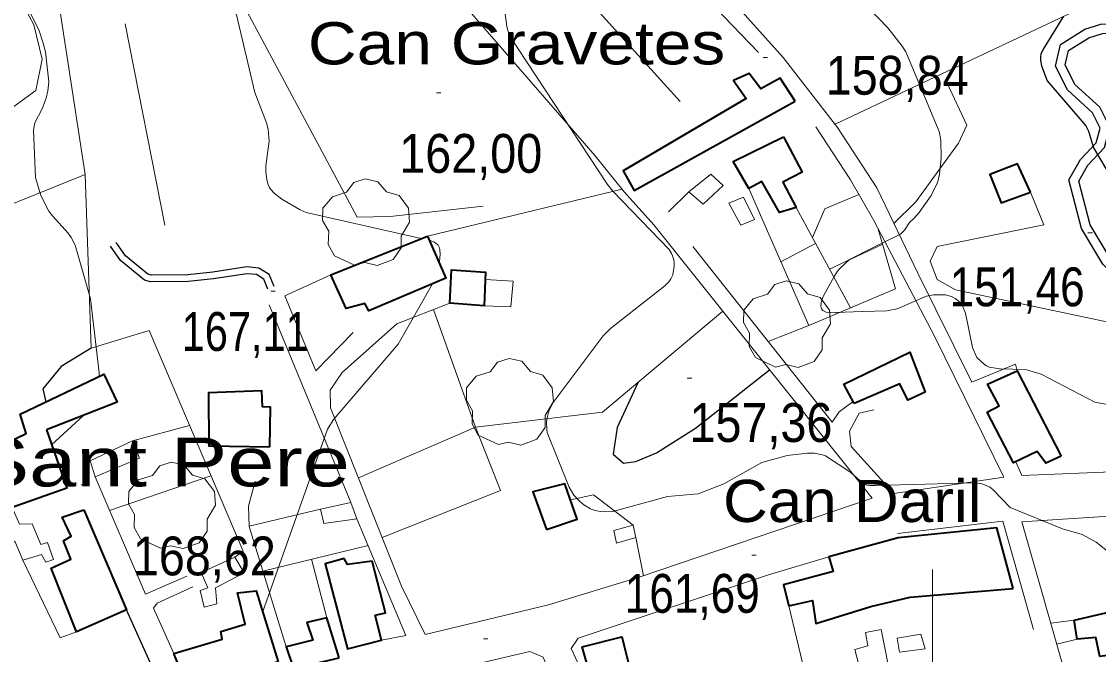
# Model space of a CAD drawing. Extents: x 480269 to 484877, y 4383588 to 4386804.
# Drawn here: x 480794.8 to 481037.4, y 4385505.9 to 4385648.4 of the extents above; entities that cross this region are included whole.
import ezdxf
from ezdxf.enums import TextEntityAlignment as Align

# ---------------------------------------------------------------- set-up
doc = ezdxf.new("R2010")
doc.units = 0
doc.header["$LTSCALE"] = 3.8
doc.linetypes.add('LONG_DASHED', pattern=[7.5, 6, -1.5])
doc.linetypes.add('MEDIUM_DASHED', pattern=[4.5, 3, -1.5])
for name, color, linetype, lineweight in [('1', 7, 'Continuous', 13), ('25', 7, 'LONG_DASHED', 25), ('29', 7, 'Continuous', 13), ('38', 7, 'Continuous', 25), ('46', 7, 'Continuous', 25), ('47', 7, 'Continuous', 35), ('51', 7, 'Continuous', 13), ('7', 7, 'Continuous', 13), ('8', 7, 'Continuous', 25), ('9', 7, 'Continuous', 13)]:
    doc.layers.add(name, color=color, linetype=linetype, lineweight=lineweight)
doc.layers.add('5', color=7, linetype='Continuous')

msp = doc.modelspace()

# ---------------------------------------------------------------- linework, layer by layer
at = {"layer": '1'}
msp.add_line((481000, 4385525), (481000, 4385475), dxfattribs=at)
at = {"layer": '25'}
for points in [[(480810.46, 4385574.82), (480803.69, 4385570.73), (480799.59, 4385565.72), (480800.2, 4385562.76)], [(480933.69, 4385567.16), (480928.99, 4385557.02), (480928.08, 4385550.98), (480930.39, 4385548.94), (480933.2, 4385549.31), (480937.82, 4385551.27), (480946.65, 4385556.8), (480963.33, 4385569.97)]]:
    msp.add_lwpolyline(points, dxfattribs=at)
at = {"layer": '29'}
for points in [[(480869.82, 4385593.57), (480865.28, 4385595.69), (480863.87, 4385598.23), (480863.97, 4385601.21), (480862.6, 4385603.62), (480862.64, 4385606.37), (480864.8, 4385608.97), (480867.99, 4385609.97), (480869.64, 4385612.16), (480872.21, 4385612.99), (480875.07, 4385612.34), (480877.02, 4385610.07), (480879.83, 4385609.25), (480881.96, 4385606.4), (480882.2, 4385603.27), (480880.32, 4385600.12), (480880.32, 4385597.44), (480878.5, 4385594.83), (480874.88, 4385593.49), (480872.11, 4385594.12)], [(480964.68, 4385570.6), (480960.14, 4385572.72), (480958.73, 4385575.26), (480958.83, 4385578.24), (480957.46, 4385580.65), (480957.5, 4385583.4), (480959.66, 4385586), (480962.85, 4385587), (480964.5, 4385589.19), (480967.07, 4385590.02), (480969.93, 4385589.37), (480971.88, 4385587.1), (480974.69, 4385586.28), (480976.82, 4385583.43), (480977.06, 4385580.3), (480975.18, 4385577.15), (480975.18, 4385574.47), (480973.36, 4385571.86), (480969.74, 4385570.52), (480966.97, 4385571.15)], [(480902.22, 4385553.12), (480897.68, 4385555.24), (480896.27, 4385557.78), (480896.37, 4385560.76), (480895, 4385563.17), (480895.04, 4385565.92), (480897.2, 4385568.52), (480900.39, 4385569.52), (480902.04, 4385571.71), (480904.61, 4385572.54), (480907.47, 4385571.89), (480909.42, 4385569.62), (480912.23, 4385568.8), (480914.36, 4385565.95), (480914.6, 4385562.82), (480912.72, 4385559.67), (480912.72, 4385556.99), (480910.9, 4385554.38), (480907.28, 4385553.04), (480904.51, 4385553.67)], [(480826.08, 4385529.77), (480821.54, 4385531.89), (480820.13, 4385534.43), (480820.23, 4385537.41), (480818.86, 4385539.82), (480818.9, 4385542.57), (480821.06, 4385545.17), (480824.25, 4385546.17), (480825.9, 4385548.36), (480828.47, 4385549.19), (480831.33, 4385548.54), (480833.28, 4385546.27), (480836.09, 4385545.45), (480838.22, 4385542.6), (480838.46, 4385539.47), (480836.58, 4385536.32), (480836.58, 4385533.64), (480834.76, 4385531.03), (480831.14, 4385529.69), (480828.37, 4385530.32)]]:
    msp.add_lwpolyline(points, close=True, dxfattribs=at)
at = {"layer": '38'}
for points in [[(481062.81, 4385575.91), (481056.66, 4385580.2), (481044.85, 4385587.61), (481038.44, 4385593.81), (481033.62, 4385601.8), (481030.75, 4385612.8), (481033.37, 4385617.32), (481036.89, 4385621.08), (481037.8, 4385624.44), (481036.07, 4385627.87), (481030.43, 4385633.02), (481027.77, 4385638.42), (481028.86, 4385643.23), (481034.36, 4385646.7), (481037.99, 4385647.83), (481042.9, 4385648), (481044.98, 4385646.8)], [(480851.67, 4385588.71), (480850.55, 4385591.45), (480848.2, 4385592.89), (480845.49, 4385593.15), (480837.83, 4385592), (480832.25, 4385591.39), (480824.02, 4385591.28), (480823.19, 4385591.52), (480818.16, 4385595.62), (480816.07, 4385598.68)]]:
    msp.add_lwpolyline(points, dxfattribs=at)
at = {"layer": '38', "linetype": 'MEDIUM_DASHED'}
for points in [[(481064, 4385577.62), (481057.81, 4385581.94), (481046.14, 4385589.26), (481040.08, 4385595.11), (481035.56, 4385602.61), (481032.98, 4385612.5), (481035.05, 4385616.07), (481038.76, 4385620.04), (481040.02, 4385624.67), (481037.76, 4385629.15), (481032.12, 4385634.29), (481029.96, 4385638.68), (481030.7, 4385641.93), (481035.24, 4385644.8), (481038.34, 4385645.76), (481042.37, 4385645.9), (481043.94, 4385645)], [(480850.27, 4385588.14), (480849.34, 4385590.42), (480847.71, 4385591.42), (480845.53, 4385591.63), (480838.02, 4385590.5), (480832.34, 4385589.89), (480823.82, 4385589.77), (480822.48, 4385590.15), (480817.03, 4385594.59), (480814.83, 4385597.83)]]:
    msp.add_lwpolyline(points, dxfattribs=at)
at = {"layer": '46'}
msp.add_lwpolyline([(480787.12, 4385485.41), (480799.12, 4385488.63), (480827.51, 4385495.7), (480818.4, 4385515.94)], dxfattribs=at)
at = {"layer": '47'}
for points in [[(480969.06, 4385630.53), (480965.72, 4385635.67), (480961.32, 4385633.3), (480958.76, 4385636.71), (480955.2, 4385635.17), (480958.06, 4385631.13), (480930.3, 4385614.82), (480932.78, 4385610.41)], [(480966.46, 4385622.45), (480970.67, 4385614.54), (480966.3, 4385612.28), (480969.33, 4385606.51), (480965.54, 4385605.4), (480961.61, 4385612.39), (480958.68, 4385610.84), (480955.14, 4385616.94)], [(481022.11, 4385609.98), (481019.17, 4385616.37), (481012.99, 4385614.01), (481015.51, 4385607.63)], [(480886.26, 4385600.1), (480890.38, 4385590.62), (480873, 4385583.26), (480872.11, 4385584.92), (480867.9, 4385583.82), (480864.46, 4385591.4)], [(480891.25, 4385585.03), (480891.61, 4385592.48), (480899.29, 4385591.98), (480899.03, 4385584.42)], [(480982.4, 4385562.37), (480980.05, 4385566.74), (480994.96, 4385573.95), (480998.41, 4385564.98), (480994.48, 4385563.12), (480992.7, 4385566.85)], [(480800.35, 4385556.44), (480804.98, 4385543.32), (480792.66, 4385538.98), (480791.61, 4385541.95), (480788.06, 4385540.81), (480785.08, 4385548.27), (480789.1, 4385549.72), (480788.4, 4385552.12), (480795.81, 4385555.65), (480794.47, 4385560.02), (480813.31, 4385569.03), (480816.27, 4385562.67)], [(481029.03, 4385550.52), (481025.6, 4385548.94), (481023.62, 4385551.56), (481018.31, 4385549.01), (481012.32, 4385560.43), (481015.05, 4385561.89), (481012.43, 4385566.78), (481019.1, 4385569.77)], [(480850.67, 4385552.62), (480850.86, 4385561.54), (480849.09, 4385561.63), (480848.9, 4385565.27), (480836.92, 4385564.77), (480836.97, 4385552.85)], [(480913.09, 4385534), (480919.95, 4385536.36), (480917.2, 4385544.32), (480909.95, 4385542.5)], [(480808.78, 4385538.45), (480818.4, 4385515.94), (480807.13, 4385510.94), (480801.4, 4385525.29), (480805.85, 4385527.32), (480804.24, 4385531.48), (480805.97, 4385532.51), (480803.9, 4385536.76)], [(481018.22, 4385520.73), (481014.55, 4385534.38), (480992.29, 4385532.13), (480976.65, 4385527.85), (480977.62, 4385524.58), (480966.45, 4385521.57), (480967.67, 4385516.8), (480972.97, 4385517.99), (480973.78, 4385512.84), (480986.13, 4385516.66), (480994.97, 4385518.78)], [(480873.79, 4385526.87), (480868.22, 4385526.15), (480867.49, 4385527.44), (480863.16, 4385526.28), (480868.24, 4385507.09), (480875.85, 4385509.05), (480874.44, 4385514.67), (480876.76, 4385515.2)], [(480852.56, 4385504.2), (480845.11, 4385501.92), (480845.79, 4385499.88), (480832.87, 4385496.71), (480829.06, 4385506.07), (480839.93, 4385509.28), (480839.63, 4385511.02), (480845.17, 4385512.69), (480843.44, 4385519.72), (480847.6, 4385520.21)], [(480866.32, 4385505.13), (480863.52, 4385514.14), (480859.01, 4385513.03), (480860.37, 4385509.11), (480854.36, 4385507.56), (480856.04, 4385502.67)], [(481043.87, 4385506.25), (481037.72, 4385505.41), (481036.88, 4385509.69), (481032.61, 4385509.33), (481031.97, 4385513.56), (481042.32, 4385515.98)], [(480928.15, 4385484.91), (480927.1, 4385487.9), (480932.22, 4385490), (480930.5, 4385497.31), (480923.57, 4385495.38), (480922.51, 4385498.78), (480923.53, 4385499.15), (480921.09, 4385507.56), (480930.04, 4385509.86), (480935.58, 4385487.83)]]:
    msp.add_lwpolyline(points, close=True, dxfattribs=at)
at = {"layer": '47', "lineweight": 13}
for points in [[(480952.88, 4385611.52), (480950.08, 4385614.05), (480945.11, 4385610.08), (480948.38, 4385607.32)], [(480957.41, 4385608.88), (480954.13, 4385607.54), (480956.86, 4385602.58), (480959.95, 4385603.85)], [(480821.36, 4385550.09), (480819.76, 4385553.96), (480810.2, 4385549.49), (480811.33, 4385545.87)], [(480870.3, 4385536.43), (480868.97, 4385540.08), (480862.09, 4385538.61), (480862.88, 4385535.38)], [(480928.84, 4385530.92), (480928.21, 4385533.76), (480932.59, 4385534.97), (480933.2, 4385532.23)], [(480844.93, 4385524.22), (480842.84, 4385527.75), (480835.25, 4385524.35), (480836.72, 4385520.85), (480834.99, 4385520.29), (480835.92, 4385516.48), (480838.75, 4385517.24), (480838.47, 4385520.89)], [(480990.84, 4385499.36), (480988.45, 4385511.46), (480984.95, 4385510.83), (480985.48, 4385507.77), (480982.51, 4385506.96), (480984.75, 4385498.61)], [(480998.42, 4385507.15), (480997.43, 4385510.4), (480992.05, 4385509.51), (480992.58, 4385506.38)]]:
    msp.add_lwpolyline(points, close=True, dxfattribs=at)
msp.add_lwpolyline([(480788.06, 4385540.81), (480790.29, 4385536.44), (480791.61, 4385534.11), (480788.28, 4385531.74), (480789.5, 4385528.97), (480793.24, 4385531.36), (480795.04, 4385527.06), (480799.23, 4385528.39), (480800.23, 4385526.62), (480801.93, 4385527.26), (480800.59, 4385531.05), (480799.12, 4385530.64), (480797.17, 4385535.27), (480794.31, 4385535.22), (480792.66, 4385538.98)], dxfattribs=at)
at = {"layer": '51'}
for p, q in [((480902.99, 4385701.53), (480960.83, 4385641.45)), ((480943.16, 4385630.44), (480885.05, 4385694.57)), ((480818.14, 4385647.95), (480827.07, 4385602.58)), ((480886.26, 4385600.1), (480930.1, 4385610.65)), ((480940.54, 4385605.59), (480945.11, 4385610.08)), ((480969.33, 4385606.51), (480981.54, 4385583.93)), ((480973.68, 4385598.47), (480965.87, 4385594.34)), ((480976.84, 4385592.63), (480988.81, 4385598.28)), ((480850.55, 4385584.6), (480868.97, 4385540.08)), ((480832.62, 4385557.45), (480819.76, 4385553.96)), ((480814.61, 4385538.25), (480837.43, 4385546.13)), ((480846.04, 4385534.79), (480862.09, 4385538.61)), ((480933.2, 4385532.23), (480934.94, 4385523.6)), ((480849.13, 4385524.63), (480872.86, 4385530.39)), ((480860.07, 4385527.29), (480863.52, 4385514.14)), ((480971.54, 4385500.54), (480967.67, 4385516.8)), ((481031.97, 4385513.56), (481026.67, 4385512.92)), ((481032.61, 4385509.33), (481028.02, 4385508.18))]:
    msp.add_line(p, q, dxfattribs=at)
for points in [[(480809.11, 4385613.96), (480800.82, 4385667.81), (480792.16, 4385698.24), (480789.45, 4385708.93), (480785.77, 4385718.23), (480783.71, 4385724.17), (480777.08, 4385748.29), (480759.62, 4385811), (480763.44, 4385813.83), (480767.31, 4385815.79), (480774.14, 4385820.71), (480782.4, 4385828.04), (480786.28, 4385835.7), (480790.32, 4385842.86), (480793.62, 4385850.58), (480795.12, 4385854.68), (480797.54, 4385862.39), (480798.22, 4385865.4)], [(480869.84, 4385680.56), (480923.99, 4385618.21), (480930.54, 4385610.09), (480937.21, 4385602.63), (480986.42, 4385541.09), (480934.14, 4385523.32), (480913.5, 4385517.02), (480885.68, 4385510.33), (480880.37, 4385521.26), (480864.36, 4385561.45), (480864.27, 4385565.4), (480866.99, 4385569.41), (480879.3, 4385580.33), (480891.25, 4385585.03)], [(480939.19, 4385670.65), (480966.4, 4385640.31), (480978.66, 4385624.6), (480987.48, 4385611), (480996.75, 4385591.74), (481008.91, 4385567.16), (481018.72, 4385571.22), (481019.1, 4385569.77)], [(480792.21, 4385628.72), (480798, 4385632.93), (480799.42, 4385639.98), (480797.54, 4385647.68), (480794.15, 4385654.05), (480790.21, 4385659.33), (480785.29, 4385665.86), (480785.29, 4385665.86)], [(480898.8, 4385606.81), (480877.83, 4385604.5), (480870.4, 4385604.36), (480837.6, 4385665.54)], [(480978.12, 4385625.3), (481035.25, 4385652.28), (481040.57, 4385655), (481086.65, 4385595.24), (481095.47, 4385583.99), (481102.24, 4385577.06)], [(480991.36, 4385602.95), (480996.25, 4385607.84), (481005.9, 4385621), (481007.81, 4385625.07), (481003.34, 4385634.52)], [(480973.75, 4385624.75), (480981.57, 4385612.74), (480986.8, 4385603.62), (481000.59, 4385577.41), (481016.1, 4385545.8), (480991.3, 4385542.12), (480981.73, 4385552.71), (480981.32, 4385556.13), (480983.52, 4385560.19), (480986.81, 4385560.94)], [(480764.03, 4385595.84), (480809.11, 4385613.96), (480810.46, 4385574.82)], [(480958.68, 4385610.84), (480972.14, 4385579.93), (480962.99, 4385576.39)], [(480972.97, 4385599.79), (480975.79, 4385606.24), (480983.44, 4385609.48)], [(481022.11, 4385609.98), (481025.16, 4385602.62), (481001.06, 4385597.75), (480999.5, 4385594.46), (481001.1, 4385590.36), (481005.25, 4385588.01), (481058.13, 4385576.83), (481068.02, 4385563.08)], [(480972.14, 4385579.93), (480991.69, 4385588.25), (480987.82, 4385601.69)], [(480982.16, 4385562.83), (480979.02, 4385560.52), (480977.46, 4385558.18), (480946.02, 4385597.73)], [(480864.46, 4385591.4), (480854.06, 4385586.65), (480861.09, 4385569.78), (480869.47, 4385578.36)], [(480899.03, 4385584.42), (480905.03, 4385584.17), (480905.51, 4385589.92), (480899.24, 4385590.29)], [(480952.77, 4385583.18), (480925.68, 4385560.44), (480897.06, 4385557.08), (480887.59, 4385583.59)], [(480810.46, 4385574.82), (480823.51, 4385578.86), (480844.67, 4385529.1), (480842.84, 4385527.75)], [(480876.02, 4385532.19), (480902.69, 4385542.81), (480897.06, 4385557.08), (480870.68, 4385545.62)], [(481018.85, 4385549.27), (481020.17, 4385546.18), (481047.77, 4385547.31), (481065.45, 4385547.43), (481081.36, 4385545.05), (481094.29, 4385546.11), (481104.86, 4385545.52)], [(480831.97, 4385523.47), (480822.69, 4385519.42), (480811.33, 4385545.87)], [(480854.36, 4385507.56), (480846.04, 4385534.67), (480845.87, 4385539.29), (480847.38, 4385544.91)], [(480918.47, 4385540.68), (480923.62, 4385541.79), (480932.59, 4385534.97)], [(480870.3, 4385536.43), (480881.39, 4385510.16), (480875.85, 4385509.05)], [(481022.79, 4385511.5), (481015.85, 4385535.85), (480992.18, 4385533.09)], [(481076.96, 4385504.95), (481078.95, 4385466.51), (481064.71, 4385461.82), (481045.8, 4385456.05), (481041.79, 4385459.97), (481020.14, 4385535.73), (481039.81, 4385537.01), (481046.07, 4385516.66), (481042.32, 4385515.98)], [(480795.04, 4385527.06), (480803.43, 4385509.6), (480807.13, 4385510.94)], [(480976.65, 4385527.85), (480963.11, 4385523.76), (480920.22, 4385509.52), (480918.63, 4385507.18), (480922.51, 4385498.78)], [(480833.38, 4385521.06), (480825.35, 4385517.39), (480824.46, 4385516.25), (480829.06, 4385506.07)], [(480888.12, 4385501.57), (480909.29, 4385506.51), (480912.31, 4385505.22), (480940.27, 4385438.15), (480946.99, 4385423.17)]]:
    msp.add_lwpolyline(points, dxfattribs=at)
at = {"layer": '7'}
for p, q in [((480961.85, 4385640.37), (480962.85, 4385640.37)), ((480888.27, 4385632.39), (480889.27, 4385632.39)), ((481035.06, 4385600.84), (481036.06, 4385600.84)), ((480850.9, 4385587.66), (480851.9, 4385587.66)), ((480944.77, 4385568.09), (480945.77, 4385568.09)), ((480808.16, 4385544.06), (480809.16, 4385544.06)), ((480959.31, 4385528.22), (480960.31, 4385528.22)), ((480898.85, 4385509.37), (480899.85, 4385509.37))]:
    msp.add_line(p, q, dxfattribs=at)
at = {"layer": '8'}
msp.add_lwpolyline([(481029.55, 4385649.67), (481024.95, 4385642.25), (481024.42, 4385641.12), (481024.35, 4385640.45), (481024.37, 4385639.68), (481024.62, 4385638.45), (481025.88, 4385635.09), (481034.57, 4385624.94), (481035.17, 4385623.71), (481036.31, 4385619.96), (481039.14, 4385615.15), (481039.93, 4385614.17), (481040.76, 4385613.79), (481041.52, 4385613.64), (481041.74, 4385613.62)], dxfattribs=at)
at = {"layer": '9'}
msp.add_line((480801.53, 4385553.1), (480808.72, 4385559.72), dxfattribs=at)
for points in [[(480940.6, 4385589.79), (480941.06, 4385590.45), (480941.25, 4385590.79), (480941.49, 4385591.36), (480941.62, 4385591.89), (480941.81, 4385593.3), (480941.8, 4385594.19), (480941.71, 4385594.76), (480941.46, 4385595.64), (480941.21, 4385596.2), (480940.7, 4385597.05), (480928.02, 4385610.23), (480926.77, 4385611.75), (480904.63, 4385645.39), (480904.13, 4385647.34), (480901.61, 4385665.86)], [(480812.25, 4385568.52), (480812.26, 4385569.27), (480810.26, 4385585.95), (480806.84, 4385598.08), (480805.96, 4385599.78), (480805.24, 4385600.76), (480801.7, 4385604.69), (480800.93, 4385605.71), (480799.11, 4385609.25), (480797.92, 4385613.3), (480797.48, 4385623.99), (480797.73, 4385625.65), (480799.39, 4385628.74), (480800.34, 4385631.17), (480800.71, 4385632.81), (480800.92, 4385634.82), (480800.14, 4385641.59), (480799.66, 4385643.58), (480798.73, 4385646.33), (480792.19, 4385659.53)], [(480884.83, 4385599.53), (480858.86, 4385605.42), (480857.54, 4385606.02), (480853.42, 4385608.43), (480851.69, 4385609.79), (480850.97, 4385610.58), (480850.66, 4385611.04), (480850.26, 4385611.88), (480850.01, 4385612.82), (480849.82, 4385614.59), (480849.83, 4385615.93), (480850.55, 4385621.46), (480850.3, 4385624.19), (480849.96, 4385625.64), (480847.3, 4385632.42), (480843.18, 4385649.95), (480841.3, 4385653.29), (480839.22, 4385655.86), (480838.07, 4385656.96), (480837.22, 4385657.5), (480832.57, 4385659.51)], [(481001.18, 4385612.21), (481001.24, 4385612.37), (481001.61, 4385613.95), (481002.02, 4385617.83), (481001.9, 4385621.71), (481001.53, 4385623.64), (480994.01, 4385641.58), (480993.21, 4385642.87), (480989.99, 4385647.04), (480985.67, 4385651.46)], [(481058.2, 4385558.64), (481036.58, 4385562.72), (481031.43, 4385565.41), (481024.55, 4385569.01), (481020.99, 4385570.03), (481015.26, 4385570.18), (481015.24, 4385570.18), (481015.22, 4385570.19), (481012.82, 4385570.57), (481012.21, 4385570.85), (481011.83, 4385571.11), (481010.05, 4385572.76), (481009.04, 4385575.03), (481007.5, 4385582.77), (481006.82, 4385584.41), (481006.81, 4385584.46), (481006.8, 4385584.48), (481006.76, 4385584.5), (481005.72, 4385585.62), (481005.14, 4385586.06), (481004.62, 4385586.34), (481004.32, 4385586.47), (481002.94, 4385586.88), (481002.93, 4385586.88), (481000.23, 4385586.87), (480998.69, 4385586.6), (480998.67, 4385586.6), (480992.1, 4385583.74), (480989.77, 4385583.26), (480984.3, 4385583.15), (480984.27, 4385583.15), (480984.26, 4385583.15), (480984.23, 4385583.14), (480978.27, 4385582.86), (480978.24, 4385582.86), (480978.19, 4385582.85), (480976.11, 4385582.98), (480975.76, 4385583.09), (480975.32, 4385583.37), (480975.06, 4385583.75), (480974.96, 4385583.97), (480974.89, 4385584.41), (480974.92, 4385584.89), (480974.97, 4385585.18), (480975.41, 4385586.51), (480975.47, 4385586.65), (480977.84, 4385591.01), (480978.65, 4385592.2), (480979.14, 4385592.77), (480981.37, 4385594.8), (480986.48, 4385597.45), (480986.49, 4385597.46), (480992.82, 4385600.54), (480993.75, 4385601.46), (480994.89, 4385603.14), (480995.81, 4385604.05), (480997.06, 4385605.43), (480999.72, 4385609.26), (481001.18, 4385612.21)], [(480888.85, 4385594.15), (480888.92, 4385594.39), (480889.07, 4385596.03), (480889.02, 4385597.01), (480888.92, 4385597.45), (480888.63, 4385598.05), (480888.12, 4385598.5), (480887.73, 4385598.72), (480886.83, 4385599.08), (480886.69, 4385599.11)], [(480849.07, 4385515.47), (480849.11, 4385515.51), (480863.71, 4385556.6), (480865.15, 4385558.83), (480879.62, 4385575.78), (480887.33, 4385589.33)], [(481039.46, 4385529.11), (481036.89, 4385531.14), (481033.76, 4385532.91), (481029.33, 4385534.18), (481017.54, 4385538.97), (481013.66, 4385543), (481012.86, 4385543.58), (481012.16, 4385543.92), (481011.13, 4385544.26), (481009.58, 4385544.53), (480987.16, 4385543.92), (480985.93, 4385543.9), (480985.23, 4385544.02), (480984.9, 4385544.12), (480984.41, 4385544.37), (480981.6, 4385546.84), (480975.96, 4385550.6), (480975.22, 4385550.84), (480973.39, 4385551.17), (480971.9, 4385551.23), (480967.26, 4385550.69), (480961.6, 4385549.11), (480952.99, 4385544.31), (480947.2, 4385542.06), (480940.34, 4385541.44), (480928, 4385538.08), (480925.57, 4385538.01), (480923.99, 4385538.28), (480923.34, 4385538.49), (480922.95, 4385538.67), (480921.43, 4385539.57), (480920.38, 4385540.44), (480919.21, 4385541.75), (480918.18, 4385543.52), (480913.21, 4385555.82), (480913.12, 4385556.51), (480913.07, 4385558.16), (480913.19, 4385559.13), (480913.59, 4385560.67), (480913.86, 4385561.33), (480914.54, 4385562.58), (480925.79, 4385577.61), (480927.5, 4385579.3), (480939.69, 4385588.92), (480940.6, 4385589.79)]]:
    msp.add_lwpolyline(points, dxfattribs=at)

# ---------------------------------------------------------------- texts
at = {"layer": '5'}
for s, height, width, p in [('Can Gravetes', 9.5, 1.2, (480953.32, 4385638.78)), ('Costa de Sant Pere', 11, 1.3, (480868.75, 4385543.71)), ('Can Daril', 9.5, 1.1, (481011.07, 4385535.69))]:
    msp.add_text(s, height=height, dxfattribs=dict(at, width=width)).set_placement(p, align=Align.RIGHT)
at = {"layer": '7'}
for s, width, p in [('158,84', 0.9, (480975.97, 4385631.96)), ('162,00', 0.9, (480879.88, 4385614.36)), ('151,46', 0.85, (481003.9, 4385584.29)), ('167,11', 0.8, (480830.84, 4385574.24)), ('157,36', 0.9, (480945.27, 4385553.72)), ('168,62', 0.9, (480819.84, 4385523.67)), ('161,69', 0.85, (480930.69, 4385515.24))]:
    msp.add_text(s, height=8.75, dxfattribs=dict(at, width=width)).set_placement(p)

doc.saveas('drawing.dxf')
